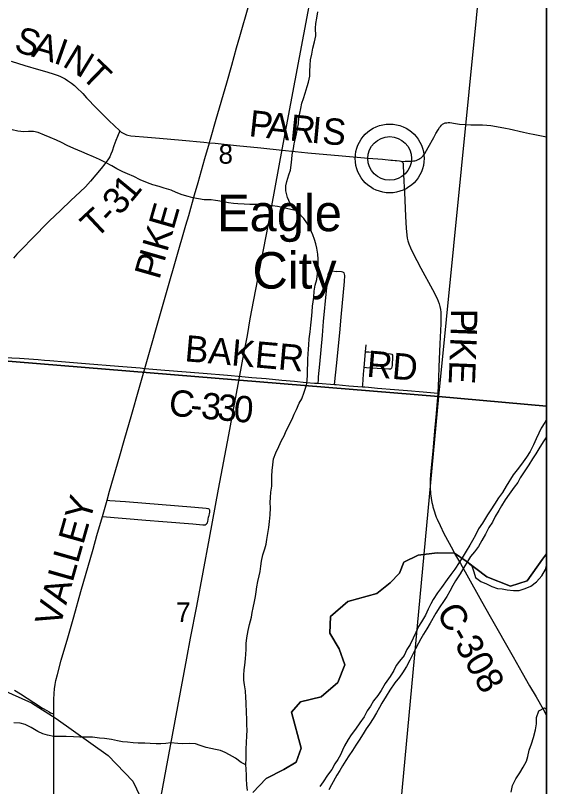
# Model space of a CAD drawing. Extents: x 0 to 1134, y 0 to 440.
# Drawn here: x 504.6 to 539, y 301.5 to 351.5 of the extents above; entities that cross this region are included whole.
import ezdxf

# ---------------------------------------------------------------- set-up
doc = ezdxf.new("R2010")
doc.units = 0
for name, color, linetype in [('Default', 7, 'Continuous'), ('GM_X_County_Road', 7, 'Continuous'), ('GM_X_County_Road_Text', 7, 'Continuous'), ('GM_X_Major_River', 7, 'Continuous'), ('GM_X_Minor_River', 7, 'Continuous'), ('GM_X_Rail_Line', 7, 'Continuous'), ('GM_X_Section', 7, 'Continuous'), ('GM_X_Section_Text', 7, 'Continuous'), ('GM_X_Township_Road', 7, 'Continuous'), ('GM_X_Township_Road_Text', 7, 'Continuous'), ('GM_X_Unincorporated', 7, 'Continuous'), ('GM_X_Unincorporated_Location', 7, 'Continuous'), ('GM_X_Unincorporated_Text', 7, 'Continuous'), ('SH_Cut_Line', 7, 'Continuous'), ('SH_Text', 7, 'Continuous')]:
    doc.layers.add(name, color=color, linetype=linetype)

msp = doc.modelspace()

# ---------------------------------------------------------------- linework, layer by layer
at = {"layer": 'Default'}
for points in [[(539, 326.159), (539, 355.979), (534.94, 356.326), (532.002, 326.795)], [(539, 295.924), (539, 326.159), (532.002, 326.795), (529.206, 296.808)]]:
    msp.add_lwpolyline(points, close=True, dxfattribs=at)
at = {"layer": 'GM_X_County_Road'}
for p, q in [((524.179, 327.646), (525.253, 327.567)), ((510.196, 319.003), (510.503, 320.068))]:
    msp.add_line(p, q, dxfattribs=at)
for points in [[(517.137, 343.247), (517.184, 343.413), (517.198, 343.466), (517.584, 344.778), (518.271, 347.134), (518.596, 348.274), (518.9, 349.395), (519.112, 350.128), (519.691, 352.169), (520.064, 353.495), (520.391, 354.646), (520.656, 355.557), (521.153, 357.258), (521.509, 358.521), (522.201, 360.923), (522.996, 363.71), (523.459, 365.32), (523.89, 366.844), (524.728, 369.777), (527.064, 377.922), (527.339, 378.956), (527.869, 380.828)], [(504.285, 348.531), (505.161, 348.262), (506.053, 347.998), (506.596, 347.835), (507.07, 347.697), (507.263, 347.629), (507.438, 347.554), (507.606, 347.479), (507.774, 347.386), (507.942, 347.286), (508.185, 347.106), (508.381, 346.946), (508.519, 346.824), (508.92, 346.439), (509.176, 346.152), (509.818, 345.492), (510.603, 344.702), (511.002, 344.31), (511.276, 344.054), (511.334, 344.008)], [(511.334, 344.008), (511.424, 343.937), (511.503, 343.885), (511.586, 343.839), (511.672, 343.799), (511.761, 343.765), (511.852, 343.739), (512.037, 343.7), (512.317, 343.666), (512.874, 343.62), (513.895, 343.539), (515.379, 343.414), (516.77, 343.287), (517.137, 343.247)], [(512.952, 328.602), (513.125, 329.208), (513.97, 332.164), (514.406, 333.687), (515.611, 337.895), (515.793, 338.521), (516.171, 339.876), (516.404, 340.668), (516.846, 342.219), (517.137, 343.247)], [(517.137, 343.247), (517.51, 343.206), (518.9, 343.074), (520.474, 342.91), (521.863, 342.756), (522.697, 342.674), (523.53, 342.592), (525.756, 342.39), (527.427, 342.245), (528.355, 342.168), (528.907, 342.123), (528.999, 342.115), (529.184, 342.101), (529.275, 342.094), (529.458, 342.076), (529.545, 342.057), (529.592, 342.036)], [(529.592, 342.036), (529.623, 342.022), (529.683, 341.968), (529.703, 341.897), (529.702, 341.804), (529.727, 341.23), (529.752, 340.732), (529.785, 340.036), (529.86, 338.455), (529.896, 337.71), (529.933, 337.245), (529.961, 337.059), (530.004, 336.875), (530.062, 336.696), (530.169, 336.436), (530.332, 336.099), (530.853, 335.109), (531.607, 333.717), (531.901, 333.137), (531.973, 332.967), (532.033, 332.793), (532.08, 332.615), (532.115, 332.434), (532.137, 332.251), (532.146, 332.067), (532.134, 331.51), (532.077, 330.208), (532.021, 328.718), (531.987, 327.975), (531.939, 327.011)], [(510.503, 320.068), (510.668, 320.654), (511.328, 322.939), (511.605, 323.926), (512.101, 325.64), (512.561, 327.238), (512.952, 328.602)], [(512.952, 328.602), (513.217, 328.581), (514.237, 328.502), (516.739, 328.301), (518.314, 328.172), (519.24, 328.091), (519.883, 328.029), (520.813, 327.946), (521.832, 327.857), (522.664, 327.774), (523.405, 327.704), (523.962, 327.662), (524.179, 327.646)], [(525.253, 327.567), (525.352, 327.56), (526.185, 327.487), (527.06, 327.417)], [(527.06, 327.417), (527.205, 327.406), (527.443, 327.385)], [(527.443, 327.385), (528.038, 327.333), (529.147, 327.248), (529.981, 327.183), (531, 327.099), (531.939, 327.011)], [(531.939, 327.011), (531.837, 325.681), (531.74, 324.567), (531.618, 323.267), (531.495, 321.966), (531.457, 321.406), (531.449, 321.032), (531.457, 320.751), (531.467, 320.61), (531.478, 320.47), (531.513, 320.191), (531.564, 319.914), (531.615, 319.695)], [(531.615, 319.695), (531.628, 319.641), (531.705, 319.37), (531.794, 319.103), (531.845, 318.973), (531.897, 318.842), (532.09, 318.416), (532.341, 317.915), (532.913, 316.844), (533.039, 316.618)], [(507.042, 306.198), (507.041, 306.327), (507.049, 307.151), (507.066, 307.524), (507.095, 307.822), (507.137, 308.108), (507.182, 308.369), (507.277, 308.77), (507.526, 309.689), (507.948, 311.143), (508.341, 312.509), (508.809, 314.133), (509.592, 316.882), (509.84, 317.772), (510.196, 319.003)], [(533.039, 316.618), (533.413, 315.949), (533.828, 315.218), (534.786, 313.51), (535.35, 312.52), (536.835, 309.914), (537.428, 308.875), (537.901, 308.033), (538.32, 307.305), (538.775, 306.513), (539, 306.11)], [(507.034, 299.214), (507.041, 300.712), (507.045, 302.195), (507.049, 303.151), (507.05, 304.628), (507.045, 305.373), (507.042, 306.198)]]:
    msp.add_lwpolyline(points, dxfattribs=at)
at = {"layer": 'GM_X_Major_River'}
for points in [[(539, 325.297), (538.883, 325.103), (538.658, 324.732), (538.491, 324.417), (538.323, 324.045), (538.143, 323.651), (537.928, 323.223), (537.691, 322.853), (537.479, 322.551), (537.185, 322.136), (536.844, 321.711), (536.371, 320.971), (536.145, 320.566), (535.886, 320.208), (535.627, 319.815), (535.378, 319.434), (535.166, 319.108), (534.835, 318.581), (534.586, 318.199), (534.383, 317.805), (534.193, 317.445), (534.015, 317.154), (533.778, 316.749), (533.517, 316.334), (533.328, 316.031), (533.056, 315.593), (532.797, 315.246), (532.55, 314.921), (532.197, 314.406), (531.926, 314.059), (531.643, 313.633), (531.488, 313.34)], [(539, 324.171), (538.997, 324.166), (538.785, 323.841), (538.501, 323.392), (538.3, 323.066), (538.087, 322.741), (537.839, 322.36), (537.544, 321.911), (537.295, 321.507), (537.128, 321.203), (536.894, 320.913), (536.564, 320.465), (536.316, 320.083), (536.079, 319.69), (535.901, 319.398), (535.676, 319.016), (535.485, 318.645), (535.26, 318.297), (535.034, 317.87), (534.796, 317.454), (534.594, 317.071), (534.324, 316.725), (534.066, 316.423), (533.865, 316.086), (533.639, 315.704), (533.39, 315.289), (533.095, 314.84), (532.928, 314.525), (532.726, 314.165), (532.536, 313.828), (532.311, 313.491), (532.076, 313.155), (531.827, 312.728), (531.447, 312.099), (531.234, 311.728), (531.02, 311.369), (530.854, 311.077), (530.699, 310.784), (530.497, 310.424), (530.317, 310.041), (530.138, 309.692), (529.923, 309.276), (529.663, 308.872), (529.474, 308.58), (529.169, 308.223), (528.839, 307.741), (528.602, 307.359), (528.318, 306.91), (528.163, 306.618), (527.973, 306.28), (527.748, 305.91), (527.512, 305.539), (527.311, 305.236), (527.109, 304.911), (526.849, 304.507), (526.636, 304.17), (526.412, 303.834), (526.176, 303.497), (525.976, 303.194), (525.762, 302.846), (525.584, 302.543), (525.395, 302.228), (525.061, 301.598), (524.871, 301.272)], [(531.488, 313.34), (531.321, 313.002), (531.14, 312.608), (530.891, 312.17), (530.702, 311.878), (530.522, 311.483), (530.342, 311.112), (530.162, 310.717), (529.949, 310.392), (529.758, 309.998), (529.464, 309.629), (529.253, 309.338), (529.086, 309.022), (528.849, 308.629), (528.542, 308.169), (528.269, 307.732), (528.057, 307.406), (527.786, 307.048), (527.573, 306.7), (527.361, 306.397), (527.17, 306.015), (526.887, 305.622), (526.616, 305.219), (526.334, 304.85), (526.144, 304.546), (525.907, 304.142), (525.763, 303.849), (525.631, 303.556), (525.465, 303.252), (525.276, 302.96), (525.073, 302.601), (524.803, 302.231), (524.508, 301.794), (524.307, 301.491)]]:
    msp.add_lwpolyline(points, dxfattribs=at)
at = {"layer": 'GM_X_Minor_River'}
for points in [[(523.586, 330.146), (523.611, 330.533), (523.671, 330.987), (523.72, 331.419), (523.768, 331.794), (523.806, 332.272), (523.82, 332.636), (523.868, 332.931), (523.904, 333.238), (523.929, 333.613), (523.989, 334), (524.105, 334.385), (524.153, 334.738), (524.168, 335.124), (524.181, 335.409), (524.183, 335.704), (524.174, 336.012), (524.109, 336.41), (524.043, 336.695), (523.943, 336.98), (523.854, 337.265), (523.676, 337.653), (523.463, 338.042), (523.261, 338.328), (522.889, 338.717), (522.551, 338.993), (522.372, 339.301), (522.204, 339.689), (522.083, 340.134), (522.085, 340.441), (522.167, 340.736), (522.283, 341.156), (522.388, 341.474), (522.447, 341.792), (522.484, 342.178), (522.509, 342.462), (522.58, 342.86), (522.639, 343.178), (522.709, 343.519), (522.78, 343.814), (522.851, 344.177), (522.909, 344.473), (522.946, 344.859), (522.994, 345.155), (523.064, 345.473), (523.135, 345.813), (523.228, 346.12), (523.344, 346.46), (523.472, 346.88), (523.565, 347.175), (523.647, 347.561), (523.65, 347.857), (523.664, 348.278), (523.701, 348.619), (523.783, 348.993), (523.854, 349.38), (523.948, 349.777), (524.03, 350.174), (524.011, 350.675), (524.036, 350.982), (524.095, 351.311), (524.178, 351.732)], [(522.72, 338.855), (522.233, 338.95), (521.859, 339.043), (521.542, 339.103), (521.236, 339.162), (520.918, 339.198), (520.533, 339.247), (520.113, 339.238), (519.75, 339.241), (519.387, 339.266), (518.99, 339.281), (518.695, 339.306), (518.377, 339.354), (517.969, 339.425), (517.539, 339.496), (517.244, 339.533), (516.79, 339.547), (516.438, 339.607), (516.053, 339.678), (515.759, 339.748), (515.362, 339.876), (514.989, 340.027), (514.65, 340.166), (514.197, 340.306), (513.88, 340.399), (513.461, 340.516), (513.121, 340.644), (512.646, 340.841), (512.239, 341.06), (511.832, 341.222), (511.526, 341.349), (511.142, 341.546), (510.814, 341.753), (510.396, 341.961), (510, 342.157), (509.615, 342.33), (509.22, 342.493), (508.869, 342.654), (508.337, 342.874), (507.907, 343.071), (507.546, 343.267), (507.229, 343.417), (506.822, 343.591), (506.437, 343.73), (506.03, 343.915), (505.724, 343.974), (505.417, 343.976), (505.111, 343.956), (504.714, 344.004), (504.34, 344.075)], [(519.601, 301.233), (519.558, 301.597), (519.55, 301.996), (519.552, 302.28), (519.52, 302.576), (519.489, 302.975), (519.514, 303.27), (519.517, 303.566), (519.519, 303.919), (519.571, 304.783), (519.585, 305.147), (519.565, 305.489), (519.557, 305.91), (519.537, 306.263), (519.519, 306.945), (519.499, 307.276), (519.468, 307.697), (519.415, 308.095), (519.371, 308.403), (519.363, 308.722), (519.399, 309.063), (519.424, 309.358), (519.472, 309.768), (519.498, 310.075), (519.511, 310.393), (519.525, 310.78), (519.562, 311.132), (519.645, 311.621), (519.739, 312.007), (519.856, 312.484), (519.915, 312.791), (519.974, 313.086), (520.068, 313.495), (520.127, 313.824), (520.175, 314.12), (520.211, 314.45), (520.271, 314.802), (520.364, 315.154), (520.423, 315.449), (520.471, 315.79), (520.507, 316.108), (520.601, 316.517), (520.729, 316.914), (520.822, 317.21), (520.87, 317.516), (520.929, 317.903), (520.989, 318.3), (521.026, 318.687), (521.086, 319.107), (521.089, 319.563), (521.081, 319.915), (521.094, 320.234), (521.131, 320.575), (521.179, 320.984), (521.193, 321.28), (521.184, 321.621), (521.21, 321.996), (521.247, 322.36), (521.283, 322.746), (521.434, 323.132), (521.641, 323.551), (521.814, 323.926), (521.976, 324.243), (522.125, 324.56), (522.494, 325.308), (522.644, 325.649), (522.783, 325.955), (522.967, 326.351), (523.128, 326.646), (523.29, 327.066), (523.43, 327.531), (523.466, 327.827), (523.492, 328.202), (523.506, 328.566), (523.52, 328.895), (523.522, 329.214), (523.536, 329.566), (523.561, 329.851), (523.586, 330.146)], [(533.857, 316.073), (534.157, 315.811), (534.291, 315.423), (534.39, 315.059), (534.74, 314.794), (535.102, 314.632), (535.441, 314.47), (535.826, 314.342), (536.121, 314.306), (536.438, 314.246), (536.846, 314.198), (537.221, 314.217), (537.608, 314.328), (537.972, 314.496), (538.349, 314.778), (538.703, 315.162), (538.922, 315.57), (539, 315.813)], [(536.714, 301.136), (536.796, 301.556), (537.015, 301.998), (537.268, 302.383), (537.475, 302.757), (537.694, 303.142), (537.787, 303.449), (537.881, 303.858), (538.02, 304.266), (538.159, 304.686), (538.276, 305.163), (538.336, 305.561), (538.339, 305.982), (538.501, 306.402), (538.855, 306.604), (539, 306.507)], [(519.494, 302.913), (519.206, 303.056), (518.834, 303.344), (518.45, 303.551), (518.156, 303.713), (517.85, 303.84), (517.533, 303.9), (517.227, 303.97), (516.933, 304.018), (516.548, 304.157), (516.242, 304.262), (515.857, 304.288), (515.425, 304.268), (515.085, 304.294), (514.642, 304.32), (514.313, 304.288), (513.995, 304.268), (513.689, 304.259), (513.292, 304.296), (512.94, 304.31), (512.509, 304.313), (512.203, 304.338), (511.817, 304.364), (511.5, 304.4), (511.171, 304.471), (510.786, 304.554), (510.343, 304.602), (510.003, 304.639), (509.561, 304.688), (509.107, 304.691), (508.733, 304.694), (508.324, 304.709), (507.848, 304.735), (507.042, 304.741), (506.634, 304.824), (506.34, 304.917), (506.023, 305.056), (505.571, 305.332), (505.198, 305.517), (504.858, 305.599), (504.45, 305.625)]]:
    msp.add_lwpolyline(points, dxfattribs=at)
at = {"layer": 'GM_X_Rail_Line'}
for points in [[(513.719, 299.369), (514.326, 302.623), (515.678, 309.813), (515.921, 311.127), (516.312, 313.202), (517.139, 317.594), (517.732, 320.772), (518.394, 324.31), (519.117, 328.16), (519.371, 329.554), (519.598, 330.748), (519.79, 331.829), (520.392, 334.967), (520.937, 337.861), (521.85, 342.797), (525.292, 361.077), (525.676, 363.158), (525.888, 364.281), (526.282, 366.356), (526.799, 369.111), (527.125, 370.858), (527.778, 374.342), (528.971, 380.704)], [(481.468, 317.199), (482.449, 316.048), (484.182, 314.78), (486.882, 313.21), (489.23, 311.97), (490.281, 311.467), (491.647, 310.899), (492.963, 310.541), (495.401, 310.056), (497.912, 309.319), (501.469, 308.585), (503.727, 307.764), (505.609, 306.921), (507.205, 305.917), (510.57, 303.519), (512.179, 301.838), (513.377, 299.314)]]:
    msp.add_lwpolyline(points, dxfattribs=at)
at = {"layer": 'GM_X_Section'}
for points in [[(534.94, 356.326), (532.002, 326.795), (501.682, 329.278), (504.543, 359.015)], [(501.682, 329.278), (532.002, 326.795), (529.206, 296.808), (498.947, 299.62)]]:
    msp.add_lwpolyline(points, close=True, dxfattribs=at)
at = {"layer": 'GM_X_Township_Road'}
for p, q in [((538.132, 343.803), (539, 343.62)), ((527.268, 329.694), (527.307, 330.135)), ((527.177, 328.666), (527.268, 329.694))]:
    msp.add_line(p, q, dxfattribs=at)
for points in [[(529.592, 342.036), (529.821, 342.042), (530.284, 342.054), (530.375, 342.062), (530.463, 342.077), (530.55, 342.1), (530.634, 342.131), (530.714, 342.171), (530.791, 342.218), (530.862, 342.272), (530.928, 342.333), (530.989, 342.4), (531.097, 342.546), (531.33, 342.944), (531.686, 343.592), (531.821, 343.836), (531.963, 344.076), (532.066, 344.231), (532.123, 344.307), (532.186, 344.378), (532.257, 344.443), (532.341, 344.496), (532.434, 344.526), (532.528, 344.544), (532.623, 344.551), (532.718, 344.547), (533.087, 344.495), (533.361, 344.454), (533.728, 344.421), (534.097, 344.404), (534.838, 344.396), (535.116, 344.383), (535.382, 344.353), (535.755, 344.3), (536.347, 344.186), (536.564, 344.14), (537.501, 343.94), (537.899, 343.852), (538.132, 343.803)], [(511.334, 344.008), (511.184, 343.653), (511.076, 343.395), (510.948, 343.044), (510.826, 342.691), (510.754, 342.505), (510.675, 342.328), (510.561, 342.145), (510.367, 341.883), (510.113, 341.578), (509.422, 340.749), (509.1, 340.391), (508.767, 340.065), (508.149, 339.496), (507.499, 338.875), (506.754, 338.16), (505.629, 337.021), (505.034, 336.414), (504.647, 336.01), (504.426, 335.763)], [(524.179, 327.646), (524.202, 327.871), (524.221, 328.055), (524.298, 328.887), (524.471, 330.734), (524.544, 331.658), (524.736, 333.637), (524.785, 334.151), (524.818, 334.52), (524.835, 334.705), (524.855, 334.796), (524.899, 334.877), (524.977, 334.924), (525.069, 334.93), (525.401, 334.903)], [(525.253, 327.567), (525.275, 327.763), (525.388, 328.781), (525.589, 330.915), (525.691, 331.934), (525.889, 334.255), (525.917, 334.628), (525.907, 334.721), (525.865, 334.8), (525.789, 334.848), (525.698, 334.871), (525.401, 334.903)], [(501.943, 329.679), (501.94, 329.632), (501.947, 329.538), (501.976, 329.45), (502.034, 329.38), (502.113, 329.336), (502.204, 329.315), (502.298, 329.309), (502.671, 329.315), (502.95, 329.318), (503.603, 329.307), (504.327, 329.287), (504.815, 329.272), (506.039, 329.183), (506.453, 329.149), (506.793, 329.124), (507.81, 329.047), (509.112, 328.928), (511.251, 328.76), (512.653, 328.642), (512.952, 328.602)], [(527.268, 329.694), (527.47, 329.677), (528.871, 329.563), (528.96, 329.536), (529.011, 329.461), (529.02, 329.368), (529.011, 329.181), (528.993, 328.994), (528.98, 328.808), (528.97, 328.714), (528.941, 328.626), (528.872, 328.567), (528.781, 328.553), (527.658, 328.634), (527.326, 328.656), (527.177, 328.666)], [(527.06, 327.417), (527.075, 327.55), (527.138, 328.227), (527.177, 328.666)], [(510.503, 320.068), (510.67, 320.055), (511.697, 319.971), (516.184, 319.607), (516.932, 319.547), (517.025, 319.533), (517.063, 319.523), (517.094, 319.505), (517.12, 319.479), (517.142, 319.441), (517.145, 319.409), (517.142, 319.346), (517.134, 319.287), (517.078, 318.977)], [(510.196, 319.003), (513.006, 318.778), (514.116, 318.689), (516.072, 318.526), (516.71, 318.468), (516.813, 318.464), (516.857, 318.468), (516.885, 318.477), (516.929, 318.5), (516.961, 318.528), (516.981, 318.554), (517.006, 318.599), (517.02, 318.649), (517.029, 318.691), (517.049, 318.803), (517.078, 318.977)], [(504.51, 307.736), (504.885, 307.502), (505.754, 306.949), (506.305, 306.588), (506.586, 306.418), (506.737, 306.331), (506.838, 306.281), (506.961, 306.231), (507.042, 306.198)]]:
    msp.add_lwpolyline(points, dxfattribs=at)
at = {"layer": 'GM_X_Unincorporated'}
for points in [[(519.944, 301.114), (520.827, 302.017), (521.964, 302.597), (522.77, 303.069), (523.084, 303.985), (522.451, 306.309), (523.045, 306.991), (524.393, 307.304), (525.469, 308.237), (525.925, 309.389), (525.55, 310.433), (524.945, 311.447), (524.979, 312.516), (526.113, 313.495), (527.988, 314.012), (528.856, 314.712), (529.463, 315.33), (529.736, 316.047), (530.675, 316.507), (531.906, 316.65), (533.033, 316.634), (533.778, 316.106), (535.132, 315.085), (536.661, 314.49), (537.732, 314.826), (538.743, 316.234), (539, 316.576), (539, 425.107)], [(539, 295.833), (539, 316.576), (538.743, 316.234), (537.732, 314.826), (536.661, 314.49), (535.132, 315.085), (533.778, 316.106), (533.033, 316.634), (531.906, 316.65), (530.675, 316.507), (529.736, 316.047), (529.463, 315.33), (528.856, 314.712), (527.988, 314.012), (526.113, 313.495), (524.979, 312.516), (524.945, 311.447), (525.55, 310.433), (525.925, 309.389), (525.469, 308.237), (524.393, 307.304), (523.045, 306.991), (522.451, 306.309), (523.084, 303.985), (522.77, 303.069), (521.964, 302.597), (520.827, 302.017), (519.944, 301.114)]]:
    msp.add_lwpolyline(points, dxfattribs=at)
for radius in [2.232, 1.415]:
    msp.add_circle((528.826, 342.225), radius, dxfattribs=at)
at = {"layer": 'GM_X_Unincorporated_Location'}
msp.add_line((528.826, 342.225), (528.826, 342.225), dxfattribs=at)
at = {"layer": 'SH_Cut_Line'}
msp.add_lwpolyline([(539, 17.107), (539, 425.107), (205.806, 425.107)], dxfattribs=at)
at = {"layer": 'SH_Text'}
msp.add_lwpolyline([(131, 425.107), (539, 425.107), (539, 17.107), (131, 17.107)], close=True, dxfattribs=at)

# ---------------------------------------------------------------- texts
at = {"layer": 'GM_X_County_Road_Text'}
for s, height, rotation, p in [('S', 1.705, 342.112, (504.398, 349.219)), ('A', 1.705, 343.8788, (505.547, 348.849)), ('I', 1.705, 340.5751, (506.963, 348.44)), ('N', 1.705, 328.6333, (507.539, 348.248)), ('T', 1.705, 315.9667, (508.741, 347.528)), ('P', 1.705, 353.8639, (519.649, 343.676)), ('A', 1.705, 353.8696, (520.793, 343.553)), ('R', 1.705, 354.2109, (522.295, 343.392)), ('I', 1.705, 354.6816, (523.703, 343.249)), ('S', 1.705, 355.0563, (524.412, 343.183)), ('E', 1.705, 73.9062, (514.806, 337.538)), ('K', 1.705, 74.0506, (514.394, 336.097)), ('P', 1.705, 74.0539, (513.886, 334.318)), ('I', 1.705, 74.0578, (514.202, 335.424)), ('P', 1.705, 269.8717, (532.798, 332.471)), ('I', 1.705, 267.8607, (532.796, 331.337)), ('BAKER', 1.7045, 354.9861, (515.494, 329.08)), ('K', 1.705, 267.7153, (532.77, 330.638)), ('RD', 1.7045, 355.0704, (527.292, 328.08)), ('E', 1.705, 267.7109, (532.71, 329.139)), ('C', 1.705, 354.7314, (514.459, 325.56)), ('3', 1.705, 354.7565, (516.551, 325.367)), ('3', 1.705, 354.8445, (517.6, 325.271)), ('0', 1.705, 355.1333, (518.655, 325.176)), ('-', 1.705, 354.7408, (515.854, 325.431)), ('VALLEY', 1.7045, 74.1727, (507.435, 311.766)), ('C-308', 1.7045, 299.6403, (531.815, 312.8))]:
    msp.add_text(s, height=height, rotation=rotation, dxfattribs=at).set_placement(p)
at = {"layer": 'GM_X_Section_Text'}
for s, p in [('8', (517.731, 341.886)), ('7', (514.981, 312.176))]:
    msp.add_text(s, height=1.256, rotation=0, dxfattribs=at).set_placement(p)
at = {"layer": 'GM_X_Township_Road_Text'}
for s, rotation, p in [('1', 50.4393, (512.045, 339.297)), ('3', 48.9275, (511.323, 338.468)), ('T', 43.0815, (509.767, 336.964)), ('-', 45.2371, (510.748, 337.883))]:
    msp.add_text(s, height=1.705, rotation=rotation, dxfattribs=at).set_placement(p)
at = {"layer": 'GM_X_Unincorporated_Text'}
for s, p in [('Eagle', (517.631, 337.508)), ('City', (519.931, 333.783))]:
    msp.add_text(s, height=2.3693, rotation=0, dxfattribs=at).set_placement(p)

doc.saveas('drawing.dxf')
